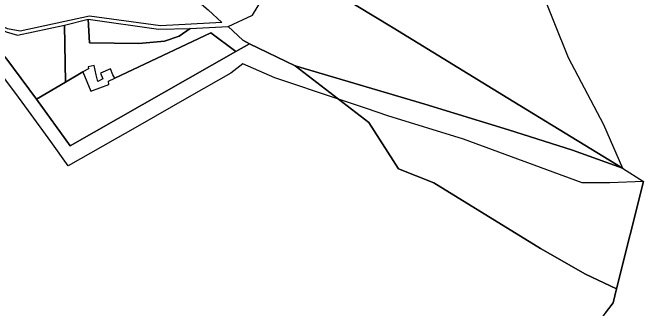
# Model space of a CAD drawing. Extents: x -477304 to -465429, y -1159113 to -1149210.
# Drawn here: x -466202 to -465594, y -1153121 to -1152836 of the extents above; entities that cross this region are included whole.
import ezdxf

# ---------------------------------------------------------------- set-up
doc = ezdxf.new("R2010")
doc.units = 0
doc.layers.add('BPEJ_s', color=7, linetype='Continuous')
doc.layers.add('PUPFL_s', color=7, linetype='Continuous')

msp = doc.modelspace()

# ---------------------------------------------------------------- linework, layer by layer
at = {"layer": 'BPEJ_s'}
for points in [[(-465688.98, -1152725.85), (-465700.39, -1152781.72), (-465694.45, -1152808.35), (-465666.19, -1152879.22), (-465632.2, -1152943.72), (-465613.93, -1152985.76), (-465593.82, -1152998.8)], [(-465593.82, -1152998.8), (-465626.02, -1153000), (-465652.84, -1153000), (-465767.38, -1152957.76), (-465840.25, -1152935.36), (-465860.8, -1152928.4), (-465887.87, -1152919.31), (-465949.23, -1152898.71), (-465980.07, -1152885.34), (-465991.64, -1152894.08), (-466029.42, -1152915.79), (-466081.35, -1152945.63), (-466148.19, -1152983.67), (-466165.08, -1152960.22), (-466186.5, -1152930.46), (-466196.16, -1152917.43), (-466209.37, -1152899.62)], [(-465630.47, -1153125.25), (-465623.05, -1153115.63), (-465619.7, -1153102.24), (-465593.82, -1152998.8), (-465626.02, -1153000), (-465652.84, -1153000), (-465767.38, -1152957.76), (-465840.25, -1152935.36), (-465860.8, -1152928.4), (-465887.87, -1152919.31), (-465949.23, -1152898.71), (-465980.07, -1152885.34), (-465991.64, -1152894.08), (-466029.42, -1152915.79), (-466081.35, -1152945.63), (-466148.19, -1152983.67), (-466165.08, -1152960.22), (-466186.5, -1152930.46), (-466196.16, -1152917.43), (-466209.37, -1152899.62)]]:
    msp.add_lwpolyline(points, dxfattribs=at)
at = {"layer": 'PUPFL_s'}
for points in [[(-465688.87, -1152725.33), (-465700.39, -1152781.72), (-465694.45, -1152808.35), (-465666.19, -1152879.22), (-465632.2, -1152943.72), (-465613.93, -1152985.76), (-465724.48, -1152918.21), (-465835.1, -1152850.63), (-465941.88, -1152785.39), (-465930.89, -1152753.07), (-465904.66, -1152723.45), (-465830.34, -1152666.73), (-465773.71, -1152640.86), (-465715.6, -1152618.06), (-465671.93, -1152583.34), (-465656.02, -1152570.93), (-465642.64, -1152565.78), (-465644.79, -1152586.83), (-465673.75, -1152674.32)], [(-466235.22, -1152833.93), (-466237.53, -1152815.26), (-466223, -1152812.72), (-466135.27, -1152793.26), (-466102.08, -1152782.62), (-466094.85, -1152778.44), (-466091.37, -1152775.31), (-466074.83, -1152797.65), (-466061.77, -1152805.9), (-466057.86, -1152807.36), (-466033.08, -1152816.14), (-466013.36, -1152833.01), (-466000.13, -1152845.39), (-466059.25, -1152848.51), (-466127.71, -1152839.24), (-466194.49, -1152853.7), (-466206.64, -1152851.56), (-466233.68, -1152837.39)], [(-465941.88, -1152785.39), (-465835.1, -1152850.63), (-465724.48, -1152918.21), (-465613.93, -1152985.76), (-465662.29, -1152968.4), (-465723.96, -1152948.73), (-465804.54, -1152924.03), (-465929.48, -1152887.19), (-465973.61, -1152866.02), (-465980.06, -1152862.27), (-465994.18, -1152849.34), (-465970.51, -1152838.3), (-465944.67, -1152795.08)], [(-466151.76, -1152847.85), (-466150.79, -1152902.78), (-466178.99, -1152919.42), (-466208.26, -1152879.57), (-466238.37, -1152838.58), (-466208.23, -1152854.4), (-466197.31, -1152857.7)], [(-466127.67, -1152864.83), (-466080.29, -1152865.49), (-466055.52, -1152863.3), (-466041.39, -1152858.44), (-466030.79, -1152851.19), (-465994.18, -1152849.34), (-465980.06, -1152862.27), (-465973.61, -1152866.02), (-465986.58, -1152873.28), (-466010.94, -1152855.23), (-466103.27, -1152899.15), (-466105.1, -1152895.7), (-466107.46, -1152890.07), (-466117.3, -1152894.19), (-466114.94, -1152899.82), (-466119.6, -1152902.16), (-466121.23, -1152895.8), (-466123.37, -1152886.7), (-466129.12, -1152888.05), (-466128.69, -1152889.88), (-466134.07, -1152892.91), (-466150.79, -1152902.78), (-466151.76, -1152847.85), (-466128.97, -1152842.25)], [(-466030.79, -1152851.19), (-466041.39, -1152858.44), (-466055.52, -1152863.3), (-466080.29, -1152865.49), (-466127.67, -1152864.83), (-466128.97, -1152842.25), (-466061.2, -1152851.73)], [(-465986.58, -1152873.28), (-466146.27, -1152964.17), (-466178.99, -1152919.42), (-466150.79, -1152902.78), (-466134.07, -1152892.91), (-466126.39, -1152911.55), (-466109.12, -1152905.25), (-466109.28, -1152901.99), (-466103.27, -1152899.15), (-466010.94, -1152855.23)], [(-465723.96, -1152948.73), (-465662.29, -1152968.4), (-465613.93, -1152985.76), (-465593.82, -1152998.8), (-465619.7, -1153102.24), (-465649.63, -1153088.17), (-465693.06, -1153063.28), (-465795.82, -1152999.92), (-465829.73, -1152986.59), (-465858.6, -1152941.91), (-465929.48, -1152887.19), (-465804.54, -1152924.03)]]:
    msp.add_lwpolyline(points, close=True, dxfattribs=at)
msp.add_lwpolyline([(-466208.26, -1152879.57), (-466178.99, -1152919.42), (-466146.27, -1152964.17), (-465986.58, -1152873.28), (-465973.61, -1152866.02), (-465929.48, -1152887.19), (-465858.6, -1152941.91), (-465829.73, -1152986.59), (-465795.82, -1152999.92), (-465693.06, -1153063.28), (-465649.63, -1153088.17), (-465619.7, -1153102.24), (-465623.05, -1153115.63), (-465665.04, -1153170.11)], dxfattribs=at)

doc.saveas('drawing.dxf')
